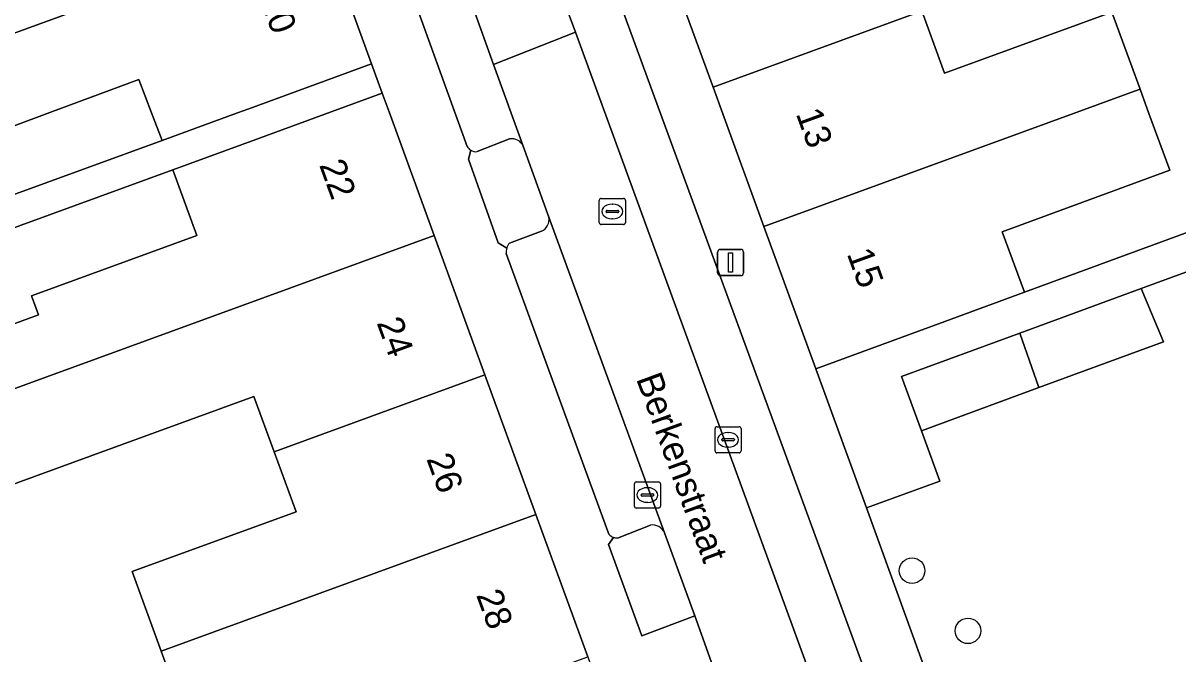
# Model space of a CAD drawing. Extents: x 159262 to 160143, y 383399 to 384319.
# Drawn here: x 159895.98 to 159940.19, y 383729.16 to 383753.3 of the extents above; entities that cross this region are included whole.
import ezdxf

# ---------------------------------------------------------------- set-up
doc = ezdxf.new("R2010")
doc.units = 0
for name, color, linetype in [('IMGEO_Boom', 7, 'Continuous'), ('IMGEO_Erf', 7, 'Continuous'), ('IMGEO_Groenvoorziening', 7, 'Continuous'), ('IMGEO_Kolk', 7, 'Continuous'), ('IMGEO_Lichtmast', 7, 'Continuous'), ('IMGEO_Openbare_ruimte_label', 7, 'Continuous'), ('IMGEO_Pand', 7, 'Continuous'), ('IMGEO_Pand_nummerreeks', 7, 'Continuous'), ('IMGEO_Parkeervlak_open', 7, 'Continuous'), ('IMGEO_Rijbaan_lokaal_open', 7, 'Continuous'), ('IMGEO_Rioolput', 7, 'Continuous'), ('IMGEO_Voetpad_open', 7, 'Continuous')]:
    doc.layers.add(name, color=color, linetype=linetype)

msp = doc.modelspace()

# ---------------------------------------------------------------- linework, layer by layer
at = {"layer": 'IMGEO_Boom'}
for centre in [(159930.013, 383732.343), (159932.151, 383730.039)]:
    msp.add_circle(centre, 0.489, dxfattribs=at)
at = {"layer": 'IMGEO_Erf'}
for points in [[(159930.386, 383753.768), (159931.252, 383751.391), (159937.655, 383753.727), (159938.741, 383750.773), (159939.081, 383749.847), (159939.88, 383747.671), (159933.464, 383745.318), (159934.314, 383743.001), (159958.049, 383751.715), (159957.705, 383752.292), (159955.734, 383751.212), (159953.216, 383755.963)], [(159876.865, 383753.901), (159880.693, 383741.303), (159881.19, 383741.484), (159901.3, 383748.814), (159900.899, 383749.871), (159900.416, 383751.142), (159897.005, 383749.876), (159894.059, 383748.782), (159893.665, 383749.88), (159892.928, 383751.93), (159887.202, 383749.84), (159886.104, 383752.85), (159891.846, 383754.946)], [(159894.919, 383741.54), (159896.568, 383742.141), (159896.305, 383742.865), (159902.628, 383745.171), (159901.709, 383747.689), (159881.587, 383740.345)], [(159940.499, 383743.769), (159938.786, 383743.142), (159939.641, 383741.099), (159934.868, 383739.35), (159930.368, 383737.701), (159931.075, 383735.77), (159928.262, 383734.749), (159932.965, 383721.791), (159937.58, 383708.929), (159941.752, 383711.19)], [(159895.459, 383719.801), (159906.872, 383723.893), (159909.466, 383726.084), (159908.616, 383728.413), (159902.401, 383726.146), (159901.262, 383729.268), (159900.154, 383732.308), (159906.43, 383734.598), (159905.592, 383736.894), (159904.818, 383739.014), (159898.543, 383736.725), (159894.418, 383735.22)]]:
    msp.add_lwpolyline(points, dxfattribs=at)
at = {"layer": 'IMGEO_Groenvoorziening'}
for points in [[(159914.602, 383748.871), (159913.365, 383748.382)], [(159916.103, 383745.872), (159915.127, 383748.591)], [(159913.114, 383748.439), (159913.027, 383748.096), (159914.162, 383744.889), (159914.497, 383744.693)], [(159914.595, 383744.879), (159915.831, 383745.34)], [(159919.999, 383734.084), (159918.739, 383733.593)], [(159918.586, 383733.619), (159918.387, 383733.342), (159919.662, 383729.853), (159921.695, 383730.616), (159920.531, 383733.79)]]:
    msp.add_lwpolyline(points, dxfattribs=at)
for centre, radius, start, end in [((159914.686, 383748.396), 0.482, 23.8551, 100), ((159913.325, 383748.785), 0.405, 238.6811, 275.7301), ((159915.64, 383745.773), 0.473, 293.7979, 12.0428), ((159915.089, 383744.5), 0.622, 142.4914, 161.9408), ((159920.086, 383733.613), 0.479, 21.6772, 100.4699), ((159918.732, 383734.017), 0.424, 249.8229, 270.8883)]:
    msp.add_arc(centre, radius, start, end, dxfattribs=at)
at = {"layer": 'IMGEO_Kolk'}
for p, q in [((159922.468, 383736.928), (159922.468, 383737.78)), ((159922.543, 383737.854), (159923.395, 383737.854)), ((159922.956, 383737.634), (159922.981, 383737.634)), ((159923.469, 383737.78), (159923.469, 383736.928)), ((159922.727, 383737.348), (159922.727, 383737.36)), ((159923.165, 383737.311), (159922.767, 383737.311)), ((159922.77, 383737.397), (159923.168, 383737.397)), ((159922.979, 383737.074), (159922.954, 383737.074)), ((159923.211, 383737.36), (159923.211, 383737.348)), ((159923.395, 383736.854), (159922.543, 383736.854)), ((159919.38, 383734.813), (159919.38, 383735.665)), ((159919.455, 383735.739), (159920.307, 383735.739)), ((159920.381, 383735.665), (159920.381, 383734.813)), ((159919.639, 383735.233), (159919.639, 383735.245)), ((159919.682, 383735.282), (159920.08, 383735.282)), ((159919.868, 383735.519), (159919.893, 383735.519)), ((159920.123, 383735.245), (159920.123, 383735.233)), ((159920.077, 383735.196), (159919.679, 383735.196)), ((159919.891, 383734.959), (159919.866, 383734.959)), ((159920.307, 383734.739), (159919.455, 383734.739))]:
    msp.add_line(p, q, dxfattribs=at)
for points in [[(159922.468, 383736.928), (159922.468, 383737.78)], [(159922.543, 383737.854), (159923.395, 383737.854)], [(159923.469, 383737.78), (159923.469, 383736.928)], [(159923.395, 383736.854), (159922.543, 383736.854)], [(159919.38, 383734.813), (159919.38, 383735.665)], [(159919.455, 383735.739), (159920.307, 383735.739)], [(159920.381, 383735.665), (159920.381, 383734.813)], [(159920.307, 383734.739), (159919.455, 383734.739)]]:
    msp.add_lwpolyline(points, dxfattribs=at)
for centre, radius, start, end in [((159922.545, 383737.778), 0.0765, 91.552, 178.448), ((159922.545, 383737.778), 0.0765, 91.552, 178.448), ((159923.393, 383737.778), 0.0765, 1.552, 88.448), ((159923.393, 383737.778), 0.0765, 1.552, 88.448), ((159922.767, 383737.357), 0.0403, 85.8775, 175.7526), ((159922.764, 383737.347), 0.0366, 178.938, 274.7102), ((159923.168, 383737.354), 0.043, 264.8664, 352.4533), ((159923.172, 383737.359), 0.0386, 1.7309, 96.639), ((159922.545, 383736.93), 0.0765, 181.552, 268.448), ((159922.545, 383736.93), 0.0765, 181.552, 268.448), ((159923.393, 383736.93), 0.0765, 271.552, 358.448), ((159923.393, 383736.93), 0.0765, 271.552, 358.448), ((159919.457, 383735.663), 0.0765, 91.552, 178.448), ((159919.457, 383735.663), 0.0765, 91.552, 178.448), ((159920.305, 383735.663), 0.0765, 1.552, 88.448), ((159920.305, 383735.663), 0.0765, 1.552, 88.448), ((159919.679, 383735.242), 0.0403, 85.8775, 175.7526), ((159919.676, 383735.232), 0.0366, 178.938, 274.7102), ((159920.08, 383735.239), 0.043, 264.8664, 352.4533), ((159920.084, 383735.244), 0.0386, 1.7309, 96.639), ((159919.457, 383734.815), 0.0765, 181.552, 268.448), ((159919.457, 383734.815), 0.0765, 181.552, 268.448), ((159920.305, 383734.815), 0.0765, 271.552, 358.448), ((159920.305, 383734.815), 0.0765, 271.552, 358.448)]:
    msp.add_arc(centre, radius, start, end, dxfattribs=at)
for centre, major_axis, ratio, start_param, end_param in [((159922.955, 383737.354), (-0.387, 0.002), 0.722429, 4.712389, 7.853982), ((159922.98, 383737.354), (-0.39, 0.002), 0.717154, 1.570796, 4.712389), ((159919.867, 383735.239), (-0.387, 0.002), 0.722429, 4.712389, 7.853982), ((159919.892, 383735.239), (-0.39, 0.002), 0.717154, 1.570796, 4.712389)]:
    msp.add_ellipse(centre, major_axis=major_axis, ratio=ratio, start_param=start_param, end_param=end_param, dxfattribs=at)
at = {"layer": 'IMGEO_Lichtmast'}
for p, q in [((159922.568, 383743.739), (159922.568, 383744.539)), ((159922.568, 383744.539), (159922.568, 383743.739)), ((159922.668, 383744.639), (159923.458, 383744.639)), ((159923.458, 383744.639), (159922.668, 383744.639)), ((159923.558, 383744.539), (159923.558, 383743.739)), ((159923.558, 383743.739), (159923.558, 383744.539)), ((159923.458, 383743.639), (159922.668, 383743.639)), ((159922.668, 383743.639), (159923.458, 383743.639))]:
    msp.add_line(p, q, dxfattribs=at)
msp.add_lwpolyline([(159922.988, 383744.514), (159923.138, 383744.514), (159923.138, 383743.764), (159922.988, 383743.764), (159922.988, 383744.514)], dxfattribs=at)
for centre, start, end in [((159922.668, 383744.539), 90, 180), ((159922.668, 383744.539), 90, 180), ((159923.458, 383744.539), 0, 90), ((159923.458, 383744.539), 360, 90), ((159922.668, 383743.739), 180, 270), ((159922.668, 383743.739), 180, 270), ((159923.458, 383743.739), 270, 0), ((159923.458, 383743.739), 270, 0)]:
    msp.add_arc(centre, 0.1, start, end, dxfattribs=at)
at = {"layer": 'IMGEO_Pand'}
for points in [[(159907.333, 383757.187), (159905.388, 383762.521), (159897.334, 383759.583), (159898.182, 383757.257), (159891.846, 383754.946), (159886.104, 383752.85), (159887.202, 383749.84), (159892.928, 383751.93)], [(159936.071, 383758.16), (159934.871, 383761.449), (159934.625, 383761.359), (159920.449, 383756.185), (159922.396, 383750.851), (159930.091, 383753.66), (159930.386, 383753.768), (159929.639, 383755.815)], [(159909.321, 383751.741), (159907.333, 383757.187), (159892.928, 383751.93), (159893.665, 383749.88), (159894.059, 383748.782), (159897.005, 383749.876), (159900.416, 383751.142), (159900.899, 383749.871), (159901.3, 383748.814), (159904.189, 383749.867), (159904.624, 383750.026)], [(159937.655, 383753.727), (159931.252, 383751.391), (159930.386, 383753.768), (159930.091, 383753.66), (159922.396, 383750.851), (159922.768, 383749.83), (159924.342, 383745.518), (159936.195, 383749.844), (159938.387, 383750.644), (159938.741, 383750.773)], [(159939.88, 383747.671), (159939.081, 383749.847), (159938.741, 383750.773), (159938.387, 383750.644), (159936.195, 383749.844), (159924.342, 383745.518), (159926.33, 383740.072), (159931.029, 383741.795), (159934.314, 383743.001), (159933.464, 383745.318)], [(159909.99, 383749.905), (159909.728, 383750.624), (159907.774, 383749.907), (159905.03, 383748.901), (159901.709, 383747.689), (159902.628, 383745.171), (159896.305, 383742.865), (159896.568, 383742.141), (159894.919, 383741.54), (159894.661, 383742.246), (159890.741, 383740.818), (159891.801, 383737.912), (159893.244, 383738.438), (159911.715, 383745.174)], [(159904.818, 383739.014), (159905.592, 383736.894), (159913.661, 383739.837), (159911.715, 383745.174), (159893.244, 383738.438), (159894.418, 383735.22), (159898.543, 383736.725)], [(159938.786, 383743.142), (159934.142, 383741.44), (159934.868, 383739.35), (159939.641, 383741.099)], [(159934.142, 383741.44), (159929.607, 383739.779), (159930.368, 383737.701), (159934.868, 383739.35)], [(159913.661, 383739.837), (159905.592, 383736.894), (159906.43, 383734.598), (159900.154, 383732.308), (159901.262, 383729.268), (159915.607, 383734.499)], [(159917.595, 383729.048), (159915.607, 383734.499), (159901.262, 383729.268), (159902.401, 383726.146), (159908.616, 383728.413), (159909.466, 383726.084), (159910.815, 383726.576), (159912.894, 383727.334)]]:
    msp.add_lwpolyline(points, close=True, dxfattribs=at)
at = {"layer": 'IMGEO_Parkeervlak_open'}
for points in [[(159908.553, 383776.478), (159915.922, 383756.184), (159917.124, 383752.95), (159930.853, 383715.376)], [(159932.545, 383716.675), (159910.614, 383776.489)], [(159909.096, 383759.326), (159912.981, 383748.575)], [(159915.127, 383748.591), (159913.99, 383751.723), (159912.834, 383754.929)], [(159913.365, 383748.382), (159914.602, 383748.871)], [(159920.531, 383733.79), (159916.103, 383745.872)], [(159915.831, 383745.34), (159914.595, 383744.879)], [(159914.47, 383744.485), (159918.405, 383733.739)], [(159918.739, 383733.593), (159919.999, 383734.084)]]:
    msp.add_lwpolyline(points, dxfattribs=at)
for centre, radius, start, end in [((159913.32, 383748.774), 0.393, 210.3702, 238.3519), ((159914.686, 383748.396), 0.482, 23.8551, 100), ((159913.325, 383748.785), 0.405, 238.6811, 275.7301), ((159915.64, 383745.773), 0.473, 293.7979, 12.0428), ((159915.05, 383744.515), 0.581, 162.1979, 183.01), ((159915.089, 383744.5), 0.622, 142.4914, 161.9408), ((159920.086, 383733.613), 0.479, 21.6772, 100.4699), ((159918.737, 383734.043), 0.449, 222.4769, 250.4356), ((159918.732, 383734.017), 0.424, 249.8229, 270.8883)]:
    msp.add_arc(centre, radius, start, end, dxfattribs=at)
at = {"layer": 'IMGEO_Rijbaan_lokaal_open'}
msp.add_lwpolyline([(159915.922, 383756.184), (159912.834, 383754.929), (159913.99, 383751.723), (159917.124, 383752.95)], close=True, dxfattribs=at)
for points in [[(159917.124, 383752.95), (159913.99, 383751.723), (159915.127, 383748.591), (159916.103, 383745.872), (159920.531, 383733.79), (159921.695, 383730.616), (159923.26, 383726.231), (159927.693, 383714.168), (159931.431, 383703.934), (159932.325, 383701.437)], [(159934.625, 383705.198), (159934.314, 383705.938), (159934.209, 383706.21), (159930.853, 383715.376), (159917.124, 383752.95)]]:
    msp.add_lwpolyline(points, dxfattribs=at)
at = {"layer": 'IMGEO_Rioolput'}
for p, q in [((159918.038, 383745.666), (159918.038, 383746.518)), ((159918.113, 383746.592), (159918.965, 383746.592)), ((159918.526, 383746.372), (159918.551, 383746.372)), ((159919.039, 383746.518), (159919.039, 383745.666)), ((159918.297, 383746.086), (159918.297, 383746.098)), ((159918.735, 383746.049), (159918.337, 383746.049)), ((159918.34, 383746.135), (159918.738, 383746.135)), ((159918.781, 383746.098), (159918.781, 383746.086)), ((159918.965, 383745.592), (159918.113, 383745.592)), ((159918.549, 383745.812), (159918.524, 383745.812))]:
    msp.add_line(p, q, dxfattribs=at)
for points in [[(159918.038, 383745.666), (159918.038, 383746.518)], [(159918.113, 383746.592), (159918.965, 383746.592)], [(159919.039, 383746.518), (159919.039, 383745.666)], [(159918.965, 383745.592), (159918.113, 383745.592)]]:
    msp.add_lwpolyline(points, dxfattribs=at)
for centre, radius, start, end in [((159918.115, 383746.516), 0.0765, 91.552, 178.448), ((159918.115, 383746.516), 0.0765, 91.552, 178.448), ((159918.963, 383746.516), 0.0765, 1.552, 88.448), ((159918.963, 383746.516), 0.0765, 1.552, 88.448), ((159918.337, 383746.095), 0.0403, 85.8775, 175.7526), ((159918.334, 383746.085), 0.0366, 178.938, 274.7102), ((159918.738, 383746.092), 0.043, 264.8664, 352.4533), ((159918.742, 383746.097), 0.0386, 1.7309, 96.639), ((159918.115, 383745.668), 0.0765, 181.552, 268.448), ((159918.115, 383745.668), 0.0765, 181.552, 268.448), ((159918.963, 383745.668), 0.0765, 271.552, 358.448), ((159918.963, 383745.668), 0.0765, 271.552, 358.448)]:
    msp.add_arc(centre, radius, start, end, dxfattribs=at)
for centre, major_axis, ratio, start_param, end_param in [((159918.525, 383746.092), (-0.387, 0.002), 0.722429, 4.712389, 7.853982), ((159918.55, 383746.092), (-0.39, 0.002), 0.717154, 1.570796, 4.712389)]:
    msp.add_ellipse(centre, major_axis=major_axis, ratio=ratio, start_param=start_param, end_param=end_param, dxfattribs=at)
at = {"layer": 'IMGEO_Voetpad_open'}
for points in [[(159932.519, 383716.477), (159932.821, 383716.335), (159935.975, 383707.683), (159937.58, 383708.929), (159932.965, 383721.791), (159928.262, 383734.749), (159926.33, 383740.072), (159924.342, 383745.518), (159922.768, 383749.83), (159922.396, 383750.851), (159920.449, 383756.185), (159918.502, 383761.519), (159916.554, 383766.852), (159914.607, 383772.187), (159912.66, 383777.521), (159910.672, 383782.967), (159917.255, 383794.936)], [(159910.614, 383776.489), (159932.545, 383716.675)], [(159955.275, 383756.876), (159957.705, 383752.292), (159958.049, 383751.715), (159934.314, 383743.001), (159931.029, 383741.795), (159926.33, 383740.072), (159928.262, 383734.749), (159931.075, 383735.77), (159930.368, 383737.701), (159929.607, 383739.779), (159934.142, 383741.44), (159938.786, 383743.142), (159940.499, 383743.769), (159944.208, 383745.128), (159946.062, 383745.808), (159948.995, 383746.882), (159951.036, 383747.695), (159950.774, 383748.148), (159955.37, 383749.772), (159959.658, 383751.286), (159947.801, 383772.899)], [(159912.981, 383748.575), (159909.096, 383759.326)], [(159907.333, 383757.187), (159909.321, 383751.741), (159909.728, 383750.624), (159909.99, 383749.905), (159911.715, 383745.174), (159913.661, 383739.837), (159915.607, 383734.499), (159917.595, 383729.048), (159917.804, 383728.468), (159919.327, 383724.25), (159922.821, 383714.572), (159927.806, 383700.914), (159929.638, 383702.441), (159925.548, 383713.708), (159925.701, 383714.004)], [(159881.587, 383740.345), (159901.709, 383747.689), (159905.03, 383748.901), (159907.774, 383749.907), (159909.728, 383750.624), (159909.321, 383751.741), (159904.624, 383750.026), (159904.189, 383749.867), (159901.3, 383748.814), (159881.19, 383741.484)], [(159914.497, 383744.693), (159914.162, 383744.889), (159913.027, 383748.096), (159913.114, 383748.439)], [(159918.405, 383733.739), (159914.47, 383744.485)], [(159923.26, 383726.231), (159921.695, 383730.616), (159919.662, 383729.853), (159918.387, 383733.342), (159918.586, 383733.619)]]:
    msp.add_lwpolyline(points, dxfattribs=at)
for centre, radius, start, end in [((159913.32, 383748.774), 0.393, 210.3702, 238.3519), ((159915.05, 383744.515), 0.581, 162.1979, 183.01), ((159918.737, 383734.043), 0.449, 222.4769, 250.4356)]:
    msp.add_arc(centre, radius, start, end, dxfattribs=at)

# ---------------------------------------------------------------- texts
at = {"layer": 'IMGEO_Openbare_ruimte_label'}
msp.add_text('Berkenstraat', height=1, rotation=290.1202, dxfattribs=at).set_placement((159919.437, 383739.694))
at = {"layer": 'IMGEO_Pand_nummerreeks'}
for s, rotation, p in [('20', 290.1163, (159905.033, 383754.21)), ('13', 289.996, (159925.555, 383749.838)), ('22', 290.082, (159907.306, 383747.875)), ('15', 289.996, (159927.505, 383744.479)), ('24', 290.082, (159909.506, 383741.835)), ('26', 290.082, (159911.41, 383736.626)), ('28', 290.082, (159913.315, 383731.415))]:
    msp.add_text(s, height=1, rotation=rotation, dxfattribs=at).set_placement(p)

doc.saveas('drawing.dxf')
